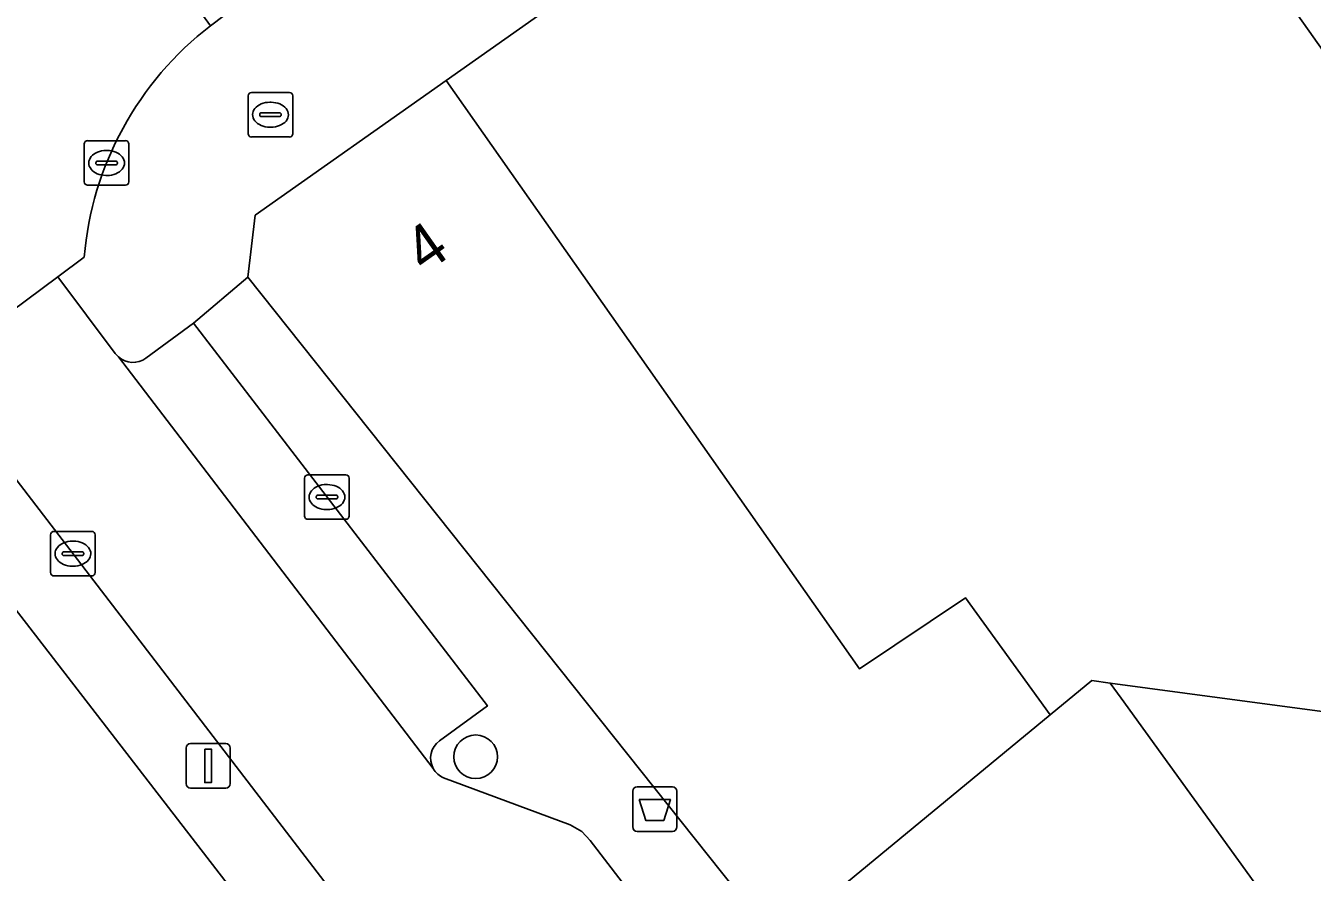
# Model space of a CAD drawing. Extents: x 160663 to 161506, y 382245 to 383291.
# Drawn here: x 160893.59 to 160922.46, y 383201.37 to 383220.36 of the extents above; entities that cross this region are included whole.
import ezdxf

# ---------------------------------------------------------------- set-up
doc = ezdxf.new("R2010")
doc.units = 0
for name, color, linetype in [('IMGEO_Afvalbak', 7, 'Continuous'), ('IMGEO_Boom', 7, 'Continuous'), ('IMGEO_Brandkraan', 7, 'Continuous'), ('IMGEO_Erf', 7, 'Continuous'), ('IMGEO_Kolk', 7, 'Continuous'), ('IMGEO_Lichtmast', 7, 'Continuous'), ('IMGEO_Pand', 7, 'Continuous'), ('IMGEO_Pand_nummerreeks', 7, 'Continuous'), ('IMGEO_Parkeervlak_open', 7, 'Continuous'), ('IMGEO_Rijbaan_lokaal_gesloten', 7, 'Continuous'), ('IMGEO_Rijbaan_lokaal_open', 7, 'Continuous'), ('IMGEO_Voetpad_gesloten', 7, 'Continuous'), ('IMGEO_Voetpad_open', 7, 'Continuous')]:
    doc.layers.add(name, color=color, linetype=linetype)

msp = doc.modelspace()

# ---------------------------------------------------------------- linework, layer by layer
at = {"layer": 'IMGEO_Afvalbak'}
for p, q in [((160907.213, 383202.386), (160907.213, 383203.186)), ((160907.213, 383203.186), (160907.213, 383202.386)), ((160907.313, 383203.286), (160908.103, 383203.286)), ((160908.103, 383203.286), (160907.313, 383203.286)), ((160908.203, 383203.186), (160908.203, 383202.386)), ((160908.203, 383202.386), (160908.203, 383203.186)), ((160908.103, 383202.286), (160907.313, 383202.286)), ((160907.313, 383202.286), (160908.103, 383202.286))]:
    msp.add_line(p, q, dxfattribs=at)
msp.add_lwpolyline([(160907.356, 383203), (160908.06, 383203), (160907.911, 383202.53), (160907.505, 383202.53), (160907.356, 383203)], dxfattribs=at)
for centre, start, end in [((160907.313, 383203.186), 90, 180), ((160907.313, 383203.186), 90, 180), ((160908.103, 383203.186), 0, 90), ((160908.103, 383203.186), 360, 90), ((160907.313, 383202.386), 180, 270), ((160907.313, 383202.386), 180, 270), ((160908.103, 383202.386), 270, 0), ((160908.103, 383202.386), 270, 0)]:
    msp.add_arc(centre, 0.1, start, end, dxfattribs=at)
at = {"layer": 'IMGEO_Boom'}
msp.add_circle((160903.69, 383203.959), 0.489, dxfattribs=at)
at = {"layer": 'IMGEO_Brandkraan'}
for p, q in [((160898.585, 383217.939), (160898.585, 383218.791)), ((160898.66, 383218.865), (160899.512, 383218.865)), ((160899.586, 383218.791), (160899.586, 383217.939)), ((160899.073, 383218.645), (160899.098, 383218.645)), ((160898.844, 383218.359), (160898.844, 383218.371)), ((160899.282, 383218.322), (160898.884, 383218.322)), ((160898.887, 383218.408), (160899.285, 383218.408)), ((160899.328, 383218.371), (160899.328, 383218.359)), ((160899.096, 383218.085), (160899.071, 383218.085)), ((160899.512, 383217.865), (160898.66, 383217.865))]:
    msp.add_line(p, q, dxfattribs=at)
for points in [[(160898.585, 383217.939), (160898.585, 383218.791)], [(160898.66, 383218.865), (160899.512, 383218.865)], [(160899.586, 383218.791), (160899.586, 383217.939)], [(160899.512, 383217.865), (160898.66, 383217.865)]]:
    msp.add_lwpolyline(points, dxfattribs=at)
for centre, radius, start, end in [((160898.662, 383218.789), 0.0765, 91.552, 178.448), ((160898.662, 383218.789), 0.0765, 91.552, 178.448), ((160899.51, 383218.789), 0.0765, 1.552, 88.448), ((160899.51, 383218.789), 0.0765, 1.552, 88.448), ((160898.884, 383218.368), 0.0403, 85.8775, 175.7526), ((160898.881, 383218.358), 0.0366, 178.938, 274.7102), ((160899.285, 383218.365), 0.043, 264.8664, 352.4533), ((160899.289, 383218.37), 0.0386, 1.7309, 96.639), ((160898.662, 383217.941), 0.0765, 181.552, 268.448), ((160898.662, 383217.941), 0.0765, 181.552, 268.448), ((160899.51, 383217.941), 0.0765, 271.552, 358.448), ((160899.51, 383217.941), 0.0765, 271.552, 358.448)]:
    msp.add_arc(centre, radius, start, end, dxfattribs=at)
for centre, major_axis, ratio, start_param, end_param in [((160899.072, 383218.365), (-0.387, 0.002), 0.722429, 4.712389, 7.853982), ((160899.097, 383218.365), (-0.39, 0.002), 0.717154, 1.570796, 4.712389)]:
    msp.add_ellipse(centre, major_axis=major_axis, ratio=ratio, start_param=start_param, end_param=end_param, dxfattribs=at)
at = {"layer": 'IMGEO_Erf'}
for points in [[(160921.453, 383221.578), (160923.861, 383218.164)], [(160930.064, 383203.984), (160922.404, 383205.013), (160920.444, 383205.276), (160917.929, 383205.614), (160918.175, 383205.273), (160921.902, 383200.119), (160922.046, 383199.919), (160921.632, 383199.59), (160925.817, 383194.331)]]:
    msp.add_lwpolyline(points, dxfattribs=at)
at = {"layer": 'IMGEO_Kolk'}
for p, q in [((160894.908, 383216.856), (160894.908, 383217.708)), ((160894.983, 383217.782), (160895.835, 383217.782)), ((160895.909, 383217.708), (160895.909, 383216.856)), ((160895.21, 383217.325), (160895.608, 383217.325)), ((160895.396, 383217.562), (160895.421, 383217.562)), ((160895.167, 383217.276), (160895.167, 383217.288)), ((160895.605, 383217.239), (160895.207, 383217.239)), ((160895.651, 383217.288), (160895.651, 383217.276)), ((160895.835, 383216.782), (160894.983, 383216.782)), ((160895.419, 383217.002), (160895.394, 383217.002)), ((160899.852, 383209.361), (160899.852, 383210.213)), ((160899.927, 383210.287), (160900.779, 383210.287)), ((160900.853, 383210.213), (160900.853, 383209.361)), ((160900.154, 383209.83), (160900.552, 383209.83)), ((160900.34, 383210.067), (160900.365, 383210.067)), ((160900.111, 383209.781), (160900.111, 383209.793)), ((160900.549, 383209.744), (160900.151, 383209.744)), ((160900.595, 383209.793), (160900.595, 383209.781)), ((160900.779, 383209.287), (160899.927, 383209.287)), ((160900.363, 383209.507), (160900.338, 383209.507)), ((160894.152, 383208.09), (160894.152, 383208.942)), ((160894.227, 383209.016), (160895.079, 383209.016)), ((160895.153, 383208.942), (160895.153, 383208.09)), ((160894.64, 383208.796), (160894.665, 383208.796)), ((160894.411, 383208.51), (160894.411, 383208.522)), ((160894.849, 383208.473), (160894.451, 383208.473)), ((160894.454, 383208.559), (160894.852, 383208.559)), ((160894.895, 383208.522), (160894.895, 383208.51)), ((160894.663, 383208.236), (160894.638, 383208.236)), ((160895.079, 383208.016), (160894.227, 383208.016))]:
    msp.add_line(p, q, dxfattribs=at)
for points in [[(160894.908, 383216.856), (160894.908, 383217.708)], [(160894.983, 383217.782), (160895.835, 383217.782)], [(160895.909, 383217.708), (160895.909, 383216.856)], [(160895.835, 383216.782), (160894.983, 383216.782)], [(160899.852, 383209.361), (160899.852, 383210.213)], [(160899.927, 383210.287), (160900.779, 383210.287)], [(160900.853, 383210.213), (160900.853, 383209.361)], [(160900.779, 383209.287), (160899.927, 383209.287)], [(160894.152, 383208.09), (160894.152, 383208.942)], [(160894.227, 383209.016), (160895.079, 383209.016)], [(160895.153, 383208.942), (160895.153, 383208.09)], [(160895.079, 383208.016), (160894.227, 383208.016)]]:
    msp.add_lwpolyline(points, dxfattribs=at)
for centre, radius, start, end in [((160894.985, 383217.706), 0.0765, 91.552, 178.448), ((160894.985, 383217.706), 0.0765, 91.552, 178.448), ((160895.833, 383217.706), 0.0765, 1.552, 88.448), ((160895.833, 383217.706), 0.0765, 1.552, 88.448), ((160895.207, 383217.285), 0.0403, 85.8775, 175.7526), ((160895.612, 383217.287), 0.0386, 1.7309, 96.639), ((160895.204, 383217.275), 0.0366, 178.938, 274.7102), ((160895.608, 383217.282), 0.043, 264.8664, 352.4533), ((160894.985, 383216.858), 0.0765, 181.552, 268.448), ((160894.985, 383216.858), 0.0765, 181.552, 268.448), ((160895.833, 383216.858), 0.0765, 271.552, 358.448), ((160895.833, 383216.858), 0.0765, 271.552, 358.448), ((160899.929, 383210.211), 0.0765, 91.552, 178.448), ((160899.929, 383210.211), 0.0765, 91.552, 178.448), ((160900.777, 383210.211), 0.0765, 1.552, 88.448), ((160900.777, 383210.211), 0.0765, 1.552, 88.448), ((160900.151, 383209.79), 0.0403, 85.8775, 175.7526), ((160900.556, 383209.792), 0.0386, 1.7309, 96.639), ((160900.148, 383209.78), 0.0366, 178.938, 274.7102), ((160900.552, 383209.787), 0.043, 264.8664, 352.4533), ((160899.929, 383209.363), 0.0765, 181.552, 268.448), ((160899.929, 383209.363), 0.0765, 181.552, 268.448), ((160900.777, 383209.363), 0.0765, 271.552, 358.448), ((160900.777, 383209.363), 0.0765, 271.552, 358.448), ((160894.229, 383208.94), 0.0765, 91.552, 178.448), ((160894.229, 383208.94), 0.0765, 91.552, 178.448), ((160895.077, 383208.94), 0.0765, 1.552, 88.448), ((160895.077, 383208.94), 0.0765, 1.552, 88.448), ((160894.451, 383208.519), 0.0403, 85.8775, 175.7526), ((160894.448, 383208.509), 0.0366, 178.938, 274.7102), ((160894.852, 383208.516), 0.043, 264.8664, 352.4533), ((160894.856, 383208.521), 0.0386, 1.7309, 96.639), ((160894.229, 383208.092), 0.0765, 181.552, 268.448), ((160894.229, 383208.092), 0.0765, 181.552, 268.448), ((160895.077, 383208.092), 0.0765, 271.552, 358.448), ((160895.077, 383208.092), 0.0765, 271.552, 358.448)]:
    msp.add_arc(centre, radius, start, end, dxfattribs=at)
for centre, major_axis, ratio, start_param, end_param in [((160895.395, 383217.282), (-0.387, 0.002), 0.722429, 4.712389, 7.853982), ((160895.42, 383217.282), (-0.39, 0.002), 0.717154, 1.570796, 4.712389), ((160900.339, 383209.787), (-0.387, 0.002), 0.722429, 4.712389, 7.853982), ((160900.364, 383209.787), (-0.39, 0.002), 0.717154, 1.570796, 4.712389), ((160894.639, 383208.516), (-0.387, 0.002), 0.722429, 4.712389, 7.853982), ((160894.664, 383208.516), (-0.39, 0.002), 0.717154, 1.570796, 4.712389)]:
    msp.add_ellipse(centre, major_axis=major_axis, ratio=ratio, start_param=start_param, end_param=end_param, dxfattribs=at)
at = {"layer": 'IMGEO_Lichtmast'}
for p, q in [((160897.191, 383203.356), (160897.191, 383204.156)), ((160897.191, 383204.156), (160897.191, 383203.356)), ((160897.291, 383204.256), (160898.081, 383204.256)), ((160898.081, 383204.256), (160897.291, 383204.256)), ((160898.181, 383204.156), (160898.181, 383203.356)), ((160898.181, 383203.356), (160898.181, 383204.156)), ((160898.081, 383203.256), (160897.291, 383203.256)), ((160897.291, 383203.256), (160898.081, 383203.256))]:
    msp.add_line(p, q, dxfattribs=at)
msp.add_lwpolyline([(160897.611, 383204.131), (160897.761, 383204.131), (160897.761, 383203.381), (160897.611, 383203.381), (160897.611, 383204.131)], dxfattribs=at)
for centre, start, end in [((160897.291, 383204.156), 90, 180), ((160897.291, 383204.156), 90, 180), ((160898.081, 383204.156), 0, 90), ((160898.081, 383204.156), 360, 90), ((160897.291, 383203.356), 180, 270), ((160897.291, 383203.356), 180, 270), ((160898.081, 383203.356), 270, 0), ((160898.081, 383203.356), 270, 0)]:
    msp.add_arc(centre, 0.1, start, end, dxfattribs=at)
at = {"layer": 'IMGEO_Pand'}
for points in [[(160934.839, 383215.352), (160924.877, 383216.69), (160923.861, 383218.164), (160921.453, 383221.578), (160916.477, 383228.632), (160911.914, 383225.501), (160907.969, 383222.794), (160908.052, 383222.677), (160907.507, 383222.293), (160903.028, 383219.134), (160912.302, 383205.933), (160914.684, 383207.522), (160916.579, 383204.9), (160917.513, 383205.67), (160917.929, 383205.614), (160920.444, 383205.276), (160922.404, 383205.013), (160930.064, 383203.984), (160936.842, 383210.957), (160934.567, 383213.466)], [(160916.579, 383204.9), (160914.684, 383207.522), (160912.302, 383205.933), (160903.028, 383219.134), (160898.739, 383216.109), (160898.581, 383214.72), (160910.429, 383199.83)], [(160889.652, 383209.263), (160888.171, 383208.211), (160887.98, 383208.299), (160887.197, 383207.742), (160887.313, 383207.578), (160885.954, 383206.612), (160885.866, 383206.736), (160885.37, 383206.383), (160885.466, 383206.248), (160884.081, 383205.264), (160883.863, 383205.364), (160883.376, 383205.019), (160883.48, 383204.873), (160889.315, 383196.493), (160890.202, 383195.218), (160890.456, 383194.854), (160892.187, 383192.371), (160896.82, 383195.77), (160896.047, 383196.77), (160899.581, 383199.214), (160891.955, 383209.079)], [(160921.902, 383200.119), (160918.175, 383205.273), (160917.929, 383205.614), (160917.513, 383205.67), (160916.579, 383204.9), (160910.429, 383199.83), (160914.835, 383194.293), (160920.733, 383199.155)]]:
    msp.add_lwpolyline(points, close=True, dxfattribs=at)
at = {"layer": 'IMGEO_Parkeervlak_open'}
for points in [[(160902.879, 383204.317), (160903.954, 383205.099), (160897.356, 383213.691), (160896.291, 383212.902)], [(160895.673, 383212.932), (160902.739, 383203.695)]]:
    msp.add_lwpolyline(points, dxfattribs=at)
for centre, radius, start, end in [((160896.001, 383213.3), 0.493, 228.3487, 306.093), ((160903.156, 383203.928), 0.477, 125.423, 209.2074)]:
    msp.add_arc(centre, radius, start, end, dxfattribs=at)
at = {"layer": 'IMGEO_Rijbaan_lokaal_gesloten'}
msp.add_lwpolyline([(160897.375, 383226.308), (160897.372, 383226.313), (160894.805, 383224.42), (160894.802, 383224.399), (160897.743, 383220.361), (160900.314, 383222.312)], close=True, dxfattribs=at)
at = {"layer": 'IMGEO_Rijbaan_lokaal_open'}
for points in [[(160897.743, 383220.361), (160894.802, 383224.399), (160891.45, 383221.942)], [(160890.26, 383214.196), (160891.12, 383213.127), (160891.498, 383212.634), (160894.317, 383214.731), (160894.907, 383215.17)], [(160902.739, 383203.695), (160895.673, 383212.932), (160895.603, 383213.009), (160894.317, 383214.731), (160891.498, 383212.634), (160893.035, 383210.629), (160900.476, 383200.922)], [(160906.26, 383202.081), (160906.073, 383202.284), (160905.81, 383202.432), (160902.971, 383203.487)], [(160925.156, 383175.069), (160924.875, 383177.733), (160924.768, 383178.012), (160924.568, 383178.306), (160923.944, 383179.059), (160906.26, 383202.081)]]:
    msp.add_lwpolyline(points, dxfattribs=at)
for centre, radius, start, end in [((160902.197, 383214.557), 7.316, 127.5049, 175.1969), ((160903.147, 383203.917), 0.464, 208.5244, 247.7198)]:
    msp.add_arc(centre, radius, start, end, dxfattribs=at)
at = {"layer": 'IMGEO_Voetpad_gesloten'}
for points in [[(160896.291, 383212.902), (160897.356, 383213.691), (160898.581, 383214.72), (160898.739, 383216.109), (160903.028, 383219.134), (160907.507, 383222.293), (160908.052, 383222.677), (160907.969, 383222.794), (160911.914, 383225.501), (160916.477, 383228.632), (160915.546, 383229.952), (160917.764, 383246.459)], [(160906.564, 383226.907), (160900.314, 383222.312), (160897.743, 383220.361)], [(160894.907, 383215.17), (160894.317, 383214.731), (160895.603, 383213.009), (160895.673, 383212.932)]]:
    msp.add_lwpolyline(points, dxfattribs=at)
for centre, radius, start, end in [((160902.197, 383214.557), 7.316, 127.5049, 175.1969), ((160896.001, 383213.3), 0.493, 228.3487, 306.093)]:
    msp.add_arc(centre, radius, start, end, dxfattribs=at)
at = {"layer": 'IMGEO_Voetpad_open'}
for points in [[(160924.696, 383181.942), (160923.886, 383182.917), (160919.362, 383188.603), (160914.835, 383194.293), (160910.429, 383199.83), (160898.581, 383214.72), (160897.356, 383213.691), (160903.954, 383205.099), (160902.879, 383204.317)], [(160900.476, 383200.922), (160893.035, 383210.629), (160891.789, 383209.7), (160891.955, 383209.079), (160899.581, 383199.214), (160896.047, 383196.77), (160896.82, 383195.77), (160900.178, 383198.366), (160907.52, 383188.869), (160912.627, 383182.264), (160917.904, 383175.438)], [(160902.971, 383203.487), (160905.81, 383202.432), (160906.073, 383202.284), (160906.26, 383202.081), (160923.944, 383179.059), (160924.568, 383178.306), (160924.768, 383178.012), (160924.875, 383177.733), (160925.156, 383175.069)]]:
    msp.add_lwpolyline(points, dxfattribs=at)
for centre, radius, start, end in [((160903.156, 383203.928), 0.477, 125.423, 209.2074), ((160903.147, 383203.917), 0.464, 208.5244, 247.7198)]:
    msp.add_arc(centre, radius, start, end, dxfattribs=at)

# ---------------------------------------------------------------- texts
at = {"layer": 'IMGEO_Pand_nummerreeks'}
msp.add_text('4', height=1, rotation=35.1934, dxfattribs=at).set_placement((160902.549, 383214.783))

doc.saveas('drawing.dxf')
